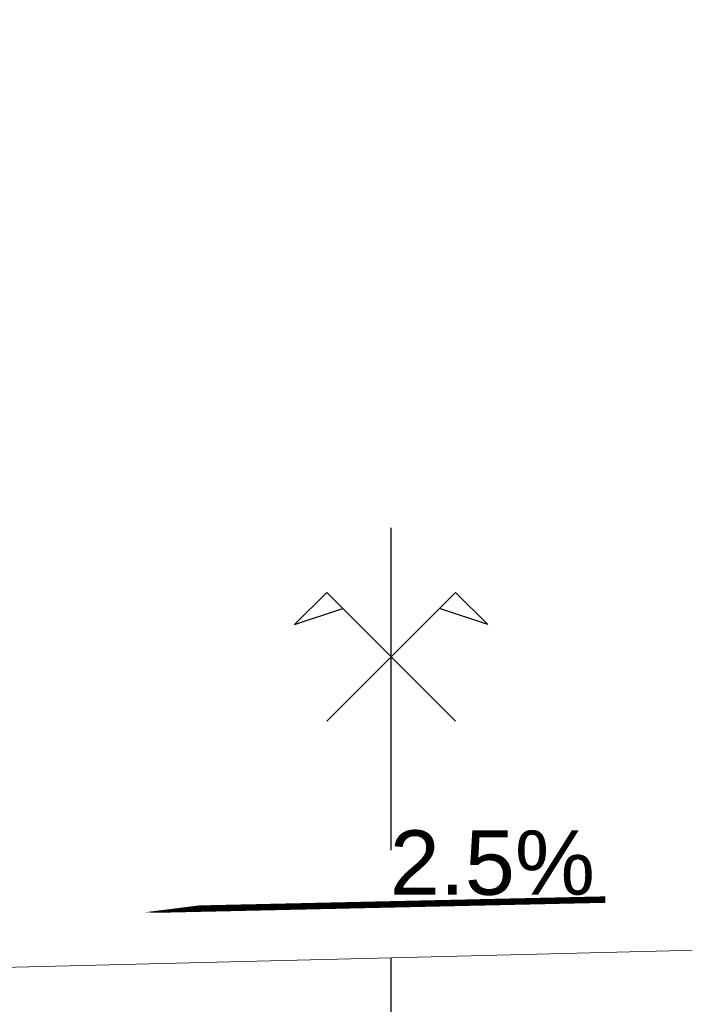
# Model space of a CAD drawing. Extents: x 1616800 to 1632437, y 2248456 to 2251974.
# Tile 310 of 399: x 1619128.55 to 1619130.61, y 2251186.23 to 2251189.28. Entities that reach past the tile are written whole.
import ezdxf
from ezdxf.enums import TextEntityAlignment as Align

# ---------------------------------------------------------------- set-up
doc = ezdxf.new("R2010")
doc.units = 0
doc.header["$LTSCALE"] = 2
doc.header["$PDMODE"] = 3
doc.header["$PDSIZE"] = 0.2
doc.layers.get('0').update_dxf_attribs({"linetype": 'CONTINUOUS'})
doc.layers.get('Defpoints').update_dxf_attribs({"linetype": 'CONTINUOUS'})
doc.layers.add('0000-PAP-PROFIL EN TRAVERS DE PRINCIPE', color=7, linetype='CONTINUOUS')
doc.styles.add('Arial', font='ARIALN.TTF')
doc.styles.add('ARIAL-GRAS', font='arial.ttf')
doc.styles.get("Standard").update_dxf_attribs({"font": 'arial.ttf'})
doc.dimstyles.get("Standard").update_dxf_attribs({"dimtxt": 0.18, "dimasz": 0.18, "dimexe": 0.18, "dimexo": 0.0625, "dimgap": 0.09, "dimtad": 0, "dimtih": 1, "dimtoh": 1, "dimdec": 4, "dimzin": 0, "dimdsep": 46, "dimtxsty": 'Standard', "dimcen": 0.09, "dimadec": 0, "dimazin": 0, "dimtfac": 1, "dimtdec": 4, "dimtofl": 0, "dimtmove": 0, "dimatfit": 3, "dimfxl": 1, "dimtolj": 1, "dimtzin": 0, "dimarcsym": 0})

# ---------------------------------------------------------------- blocks, each defined once
blk = doc.blocks.new('CovPrTrAxe')
blk.add_line((0, 0), (0, 1))
for points in [[(0.2, 0.4), (-0.2, 0.8), (-0.3, 0.7), (-0.15, 0.75)], [(-0.2, 0.4), (0.2, 0.8), (0.3, 0.7), (0.15, 0.75)]]:
    blk.add_lwpolyline(points)
blk = doc.blocks.new('*D199')
at = {"layer": '0000-PAP-PROFIL EN TRAVERS DE PRINCIPE', "color": 0, "lineweight": -2, "ltscale": 0.6, "transparency": 16777216}
for p, q in [((1619126.1991, 2251186.284), (1619126.1991, 2251191.1251)), ((1619133.1991, 2251186.459), (1619133.1991, 2251191.1251))]:
    blk.add_line(p, q, dxfattribs=at)
at = {"layer": '0000-PAP-PROFIL EN TRAVERS DE PRINCIPE', "color": 0, "linetype": 'Continuous', "lineweight": -2, "ltscale": 0.6, "transparency": 16777216}
for p, q in [((1619126.5991, 2251191.1251), (1619129.3598, 2251191.1251)), ((1619132.7991, 2251191.1251), (1619130.0384, 2251191.1251))]:
    blk.add_line(p, q, dxfattribs=at)
at = {"layer": '0000-PAP-PROFIL EN TRAVERS DE PRINCIPE', "color": 0, "ltscale": 0.6, "transparency": 16777216}
for points in [[(1619126.5991, 2251191.1918), (1619126.5991, 2251191.0585), (1619126.1991, 2251191.1251)], [(1619132.7991, 2251191.1918), (1619132.7991, 2251191.0585), (1619133.1991, 2251191.1251)]]:
    blk.add_solid(points, dxfattribs=at)
at = {"layer": 'Defpoints', "color": 0, "ltscale": 0.6, "transparency": 16777216}
for p in [(1619133.1991, 2251191.1251), (1619133.1991, 2251186.459), (1619126.1991, 2251186.284)]:
    blk.add_point(p, dxfattribs=at)
at = {"layer": '0000-PAP-PROFIL EN TRAVERS DE PRINCIPE', "color": 0, "ltscale": 0.6, "transparency": 16777216, "insert": (1619129.6991, 2251191.1251), "char_height": 0.32, "attachment_point": 5, "style": 'Arial'}
blk.add_mtext('\\A1;7.00', dxfattribs=at)
blk = doc.blocks.new('*D200')
at = {"layer": '0000-PAP-PROFIL EN TRAVERS DE PRINCIPE', "color": 0, "lineweight": -2, "ltscale": 0.6, "transparency": 16777216}
for p, q in [((1619126.1991, 2251188.2685), (1619126.1991, 2251192.559)), ((1619133.1991, 2251190.8711), (1619133.1991, 2251192.559))]:
    blk.add_line(p, q, dxfattribs=at)
at = {"layer": '0000-PAP-PROFIL EN TRAVERS DE PRINCIPE', "color": 0, "linetype": 'Continuous', "lineweight": -2, "ltscale": 0.6, "transparency": 16777216}
for p, q in [((1619126.5991, 2251192.559), (1619128.8905, 2251192.559)), ((1619132.7991, 2251192.559), (1619130.5077, 2251192.559))]:
    blk.add_line(p, q, dxfattribs=at)
at = {"layer": '0000-PAP-PROFIL EN TRAVERS DE PRINCIPE', "color": 0, "ltscale": 0.6, "transparency": 16777216}
for points in [[(1619126.5991, 2251192.6256), (1619126.5991, 2251192.4923), (1619126.1991, 2251192.559)], [(1619132.7991, 2251192.6256), (1619132.7991, 2251192.4923), (1619133.1991, 2251192.559)]]:
    blk.add_solid(points, dxfattribs=at)
at = {"layer": 'Defpoints', "color": 0, "ltscale": 0.6, "transparency": 16777216}
for p in [(1619133.1991, 2251192.559), (1619133.1991, 2251190.8711), (1619126.1991, 2251188.2685)]:
    blk.add_point(p, dxfattribs=at)
at = {"layer": '0000-PAP-PROFIL EN TRAVERS DE PRINCIPE', "color": 0, "ltscale": 0.6, "transparency": 16777216, "insert": (1619129.6991, 2251192.559), "char_height": 0.32, "attachment_point": 5, "style": 'Arial'}
blk.add_mtext('\\A1;Chaussée', dxfattribs=at)

msp = doc.modelspace()

# ---------------------------------------------------------------- linework, layer by layer
at = {"layer": '0000-PAP-PROFIL EN TRAVERS DE PRINCIPE', "linetype": 'Continuous'}
msp.add_line((1619129.6991, 2251182.1703), (1619129.6991, 2251186.3715), dxfattribs=at)
at = {"layer": '0000-PAP-PROFIL EN TRAVERS DE PRINCIPE', "color": 7, "linetype": 'Continuous', "lineweight": 0, "flags": 128}
msp.add_lwpolyline([(1619122.1991, 2251186.184), (1619126.1991, 2251186.284), (1619129.6991, 2251186.3715), (1619133.1991, 2251186.459), (1619133.2291, 2251186.594), (1619133.3491, 2251186.599), (1619136.1991, 2251186.656), (1619138.6991, 2251186.706)], dxfattribs=at)
at = {"layer": '0000-PAP-PROFIL EN TRAVERS DE PRINCIPE', "flags": 128}
msp.add_lwpolyline([(1619130.3635, 2251186.5521, 0.02, 0.02, 0), (1619129.4893, 2251186.5326, 0.1, 0, 0), (1619128.9361, 2251186.5129, 0, 0, 0)], format="xyseb", dxfattribs=at)

# ---------------------------------------------------------------- block references
at = {"layer": '0000-PAP-PROFIL EN TRAVERS DE PRINCIPE', "zscale": 0.1}
msp.add_blockref('CovPrTrAxe', (1619129.6991, 2251186.706), dxfattribs=at)

# ---------------------------------------------------------------- texts
at = {"layer": '0000-PAP-PROFIL EN TRAVERS DE PRINCIPE', "color": 7, "style": 'ARIAL-GRAS'}
msp.add_text('2.5%%%', height=0.2, dxfattribs=at).set_placement((1619130.013, 2251186.567), align=Align.CENTER)

# ---------------------------------------------------------------- dimensions: what is measured, and where the dimension line sits
at = {"layer": '0000-PAP-PROFIL EN TRAVERS DE PRINCIPE', "ltscale": 0.6}
dim = msp.add_linear_dim(base=(1619133.1991, 2251192.559), p1=(1619126.1991, 2251188.2685), p2=(1619133.1991, 2251190.8711), text='Chaussée', dimstyle='Standard', override={"dimscale": 40, "dimtxt": 0.008, "dimasz": 0.01, "dimexe": 0, "dimexo": 0, "dimgap": 0, "dimtih": 0, "dimtoh": 0, "dimdec": 2, "dimtxsty": 'Arial', "dimcen": 1.5, "dimtmove": 1, "dimfxl": 1.25, "dimfxlon": 1}, dxfattribs=at)
dim.commit()
dim.dimension.update_dxf_attribs({"geometry": '*D200', "text_midpoint": (1619129.6991, 2251192.559)})
dim = msp.add_linear_dim(base=(1619133.1991, 2251191.1251), p1=(1619126.1991, 2251186.284), p2=(1619133.1991, 2251186.459), dimstyle='Standard', override={"dimscale": 40, "dimtxt": 0.008, "dimasz": 0.01, "dimexe": 0, "dimexo": 0, "dimgap": 0, "dimtih": 0, "dimtoh": 0, "dimdec": 2, "dimtxsty": 'Arial', "dimcen": 1.5, "dimtmove": 1, "dimfxl": 1.25, "dimfxlon": 1}, dxfattribs=at)
dim.commit()
dim.dimension.update_dxf_attribs({"geometry": '*D199', "text_midpoint": (1619129.6991, 2251191.1251)})

doc.saveas('drawing.dxf')
